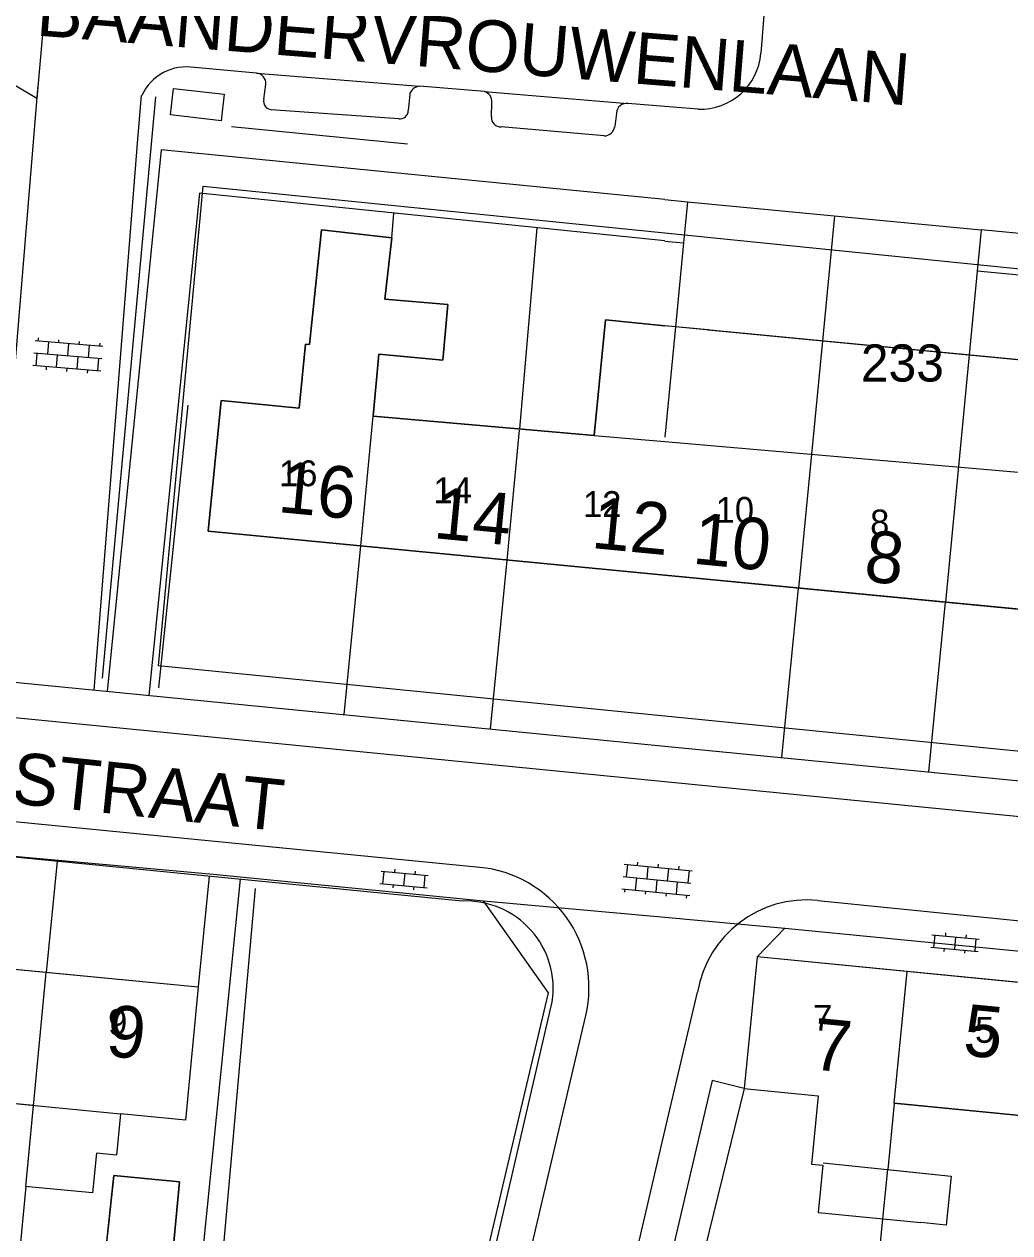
# Model space of a CAD drawing. Extents: x 148816 to 151297, y 399515 to 402500.
# Drawn here: x 149969 to 150016.7, y 401128.4 to 401186.9 of the extents above; entities that cross this region are included whole.
import ezdxf

# ---------------------------------------------------------------- set-up
doc = ezdxf.new("R2010")
doc.units = 0
for name, color, linetype in [('B01 Hoofdgebouw  [D] Norm', 7, 'Continuous'), ('B01 Hoofdgebouw  [T] Norm', 7, 'Continuous'), ('B01 hoofgebouw', 7, 'Continuous'), ('B02 Bijgebouw  [D] Norm', 7, 'Continuous'), ('B07 Tussenmuur  [D] Norm', 7, 'Continuous'), ('G01 perceelsgrens', 7, 'Continuous'), ('S02 Open verharding  Norm', 7, 'Continuous'), ('T04 Haag heg  [D] Gem', 7, 'Continuous'), ('V00 Kant verharding algemeen  [T] Norm', 7, 'Continuous'), ('V00 Kant verharding algemeen secundair  [T] Norm', 7, 'Continuous'), ('V06 Kant onverhard  [T] Gem', 7, 'Continuous'), ('Z01 perceelnummer', 7, 'Continuous'), ('Z02 huisnummer', 7, 'Continuous'), ('Z02 Huisnummer  [Tekst] Norm', 7, 'Continuous'), ('Z06 straatnaam', 7, 'Continuous')]:
    doc.layers.add(name, color=color, linetype=linetype)

msp = doc.modelspace()

# ---------------------------------------------------------------- linework, layer by layer
at = {"layer": 'B01 Hoofdgebouw  [D] Norm'}
for p, q in [((150000.514, 401172.231), (150000, 401166.885)), ((149944.911, 401136.9), (149973.65, 401134.124)), ((150032.553, 401132.529), (150011.099, 401134.636))]:
    msp.add_line(p, q, dxfattribs=at)
at = {"layer": 'B01 Hoofdgebouw  [T] Norm'}
for p, q in [((149982.79, 401171.37), (149983.37, 401176.92)), ((149983.37, 401176.92), (149986.78, 401176.54)), ((149986.78, 401176.54), (149986.44, 401173.57)), ((149986.44, 401173.57), (149989.49, 401173.31)), ((149989.49, 401173.31), (149989.25, 401170.62)), ((149996.58, 401166.97), (149997.12, 401172.56)), ((149997.12, 401172.56), (150000, 401172.28)), ((150036.201, 401168.801), (150000, 401172.282)), ((149982.29, 401168.29), (149982.6, 401171.39)), ((149982.6, 401171.39), (149982.79, 401171.37)), ((149986.15, 401170.9), (149985.88, 401167.9)), ((149989.25, 401170.62), (149986.15, 401170.9)), ((149977.89, 401162.33), (149978.52, 401168.66)), ((149978.52, 401168.66), (149982.29, 401168.29)), ((149985.88, 401167.9), (149996.58, 401166.97)), ((150000, 401160.2), (149977.89, 401162.33)), ((150035.05, 401156.83), (150000, 401160.2)), ((149941.61, 401143.71), (149977.41, 401140.27)), ((150004.47, 401141.73), (150003.84, 401135.35)), ((150033.18, 401138.91), (150004.47, 401141.73)), ((149977.41, 401140.27), (149976.8, 401133.82)), ((150003.84, 401135.35), (150007.42, 401135)), ((150007.42, 401135), (150007.1, 401131.69)), ((149973.65, 401134.12), (149973.46, 401132.13)), ((149976.8, 401133.82), (149973.65, 401134.12)), ((149972.48, 401132.23), (149972.29, 401130.31)), ((149973.46, 401132.13), (149972.48, 401132.23)), ((150007.1, 401131.69), (150007.64, 401131.64)), ((150007.64, 401131.64), (150007.41, 401129.35)), ((149972.57, 401124.13), (149973.33, 401131.14)), ((149973.33, 401131.14), (149976.51, 401130.84)), ((149972.29, 401130.31), (149969.2, 401130.6)), ((149976.51, 401130.84), (149975.84, 401123.82)), ((150007.41, 401129.35), (150012.39, 401128.86))]:
    msp.add_line(p, q, dxfattribs=at)
msp.add_lwpolyline([(149976.212, 401183.77), (149978.673, 401183.487), (149978.525, 401182.2), (149976.065, 401182.482), (149976.212, 401183.77)], dxfattribs=at)
at = {"layer": 'B01 hoofgebouw'}
for points in [[(150000, 401172.282), (149997.12, 401172.56), (149996.58, 401166.97), (149985.88, 401167.9), (149986.15, 401170.9), (149989.25, 401170.62), (149989.49, 401173.31), (149986.44, 401173.57), (149986.78, 401176.54), (149983.37, 401176.92), (149982.79, 401171.37), (149982.6, 401171.39), (149982.29, 401168.29), (149978.52, 401168.66), (149977.89, 401162.33), (150000, 401160.203)], [(150002.1, 401172.08), (150000, 401172.282)], [(150002.1, 401172.08), (150036.201, 401168.801), (150035.701, 401163.57)], [(149996.58, 401166.97), (150000, 401166.673)], [(150000, 401166.673), (150035.701, 401163.57), (150035.53, 401161.8)], [(150000, 401160.203), (150035.05, 401156.83), (150035.53, 401161.8)], [(149949.5, 401130.78), (149944.52, 401131.27), (149944.77, 401133.82), (149944.61, 401133.84), (149944.91, 401136.89), (149940.97, 401137.28), (149941.61, 401143.71), (149977.41, 401140.27), (149976.8, 401133.82), (149973.65, 401134.12), (149973.46, 401132.13), (149972.48, 401132.23), (149972.29, 401130.31), (149969.2, 401130.6)], [(150032.69, 401133.93), (150033.18, 401138.91), (150004.47, 401141.73), (150003.84, 401135.35), (150007.423, 401134.997), (150007.1, 401131.69), (150007.64, 401131.64), (150007.41, 401129.35), (150012.39, 401128.86)], [(149969.2, 401130.6), (149969.062, 401130.613), (149969.439, 401134.526), (149951.705, 401136.235), (149951.164, 401130.616), (149949.5, 401130.78)], [(150032.69, 401133.93), (150032.553, 401132.529), (150011.099, 401134.635), (150010.785, 401131.436), (150013.858, 401131.117), (150013.611, 401128.733), (150012.39, 401128.86)], [(149972.57, 401124.13), (149975.84, 401123.82), (149976.51, 401130.841), (149973.33, 401131.14), (149972.57, 401124.13)]]:
    msp.add_lwpolyline(points, dxfattribs=at)
at = {"layer": 'B02 Bijgebouw  [D] Norm'}
for p, q in [((150007.653, 401131.762), (150013.858, 401131.117)), ((150013.858, 401131.117), (150013.611, 401128.733)), ((150013.611, 401128.733), (150012.39, 401128.86))]:
    msp.add_line(p, q, dxfattribs=at)
at = {"layer": 'B07 Tussenmuur  [D] Norm'}
for p, q in [((150007.62, 401171.548), (150006.469, 401159.577)), ((150007.62, 401171.548), (150006.469, 401159.577)), ((150014.725, 401170.865), (150013.574, 401158.894)), ((150014.725, 401170.865), (150013.574, 401158.894)), ((149985.275, 401161.619), (149985.88, 401167.9)), ((149985.275, 401161.619), (149985.88, 401167.9)), ((149992.362, 401160.936), (149992.967, 401167.217)), ((149992.362, 401160.936), (149992.967, 401167.217)), ((149969.062, 401130.613), (149970.058, 401140.976)), ((149969.062, 401130.613), (149970.058, 401140.976)), ((150011.099, 401134.636), (150011.726, 401141.016)), ((150011.099, 401134.636), (150011.726, 401141.016)), ((150010.549, 401129.041), (150010.785, 401131.436)), ((150010.549, 401129.041), (150010.785, 401131.436))]:
    msp.add_line(p, q, dxfattribs=at)
at = {"layer": 'G01 perceelsgrens'}
for points in [[(149975.485, 401155.82), (149977.656, 401179.041), (150000, 401176.775)], [(150000, 401176.775), (150038.203, 401172.901), (150036.042, 401149.793), (150000, 401153.38)], [(150000, 401153.38), (149975.485, 401155.82)], [(149953.861, 401147.921), (149978.134, 401145.732), (149991.212, 401144.436)], [(149959.381, 401026.969), (149968.18, 401031.92), (149969.315, 401033.344), (149974.12, 401054.178), (149980.465, 401081.172), (149988.961, 401117.036), (149992.411, 401131.72), (149994.372, 401139.979), (149991.212, 401144.436)], [(149991.212, 401144.436), (150000, 401143.64)], [(150000, 401143.64), (150005.805, 401143.115)], [(150005.805, 401143.115), (150004.47, 401141.73), (150003.84, 401135.35), (150001.508, 401125.877), (150000, 401119.584)], [(150005.805, 401143.115), (150035.526, 401140.218)]]:
    msp.add_lwpolyline(points, dxfattribs=at)
at = {"layer": 'S02 Open verharding  Norm'}
for p, q in [((149972.798, 401171.275), (149969.51, 401171.551)), ((149969.659, 401171.538), (149969.672, 401171.687)), ((149970.158, 401171.496), (149970.107, 401170.898)), ((149970.656, 401171.455), (149970.668, 401171.604)), ((149971.104, 401170.815), (149971.154, 401171.413)), ((149971.652, 401171.371), (149971.665, 401171.521)), ((149972.101, 401170.732), (149972.151, 401171.33)), ((149972.649, 401171.288), (149972.661, 401171.437)), ((149972.748, 401170.677), (149969.46, 401170.953)), ((149969.559, 401170.342), (149969.609, 401170.94)), ((149970.556, 401170.259), (149970.606, 401170.857)), ((149971.552, 401170.175), (149971.602, 401170.773)), ((149972.549, 401170.092), (149972.599, 401170.69)), ((149972.698, 401170.079), (149969.41, 401170.355)), ((149970.057, 401170.3), (149970.045, 401170.151)), ((149971.054, 401170.217), (149971.041, 401170.068)), ((149972.05, 401170.134), (149972.038, 401169.984)), ((149998.032, 401146.218), (150001.316, 401145.897)), ((149998.181, 401146.203), (149998.123, 401145.606)), ((149998.679, 401146.155), (149998.694, 401146.304)), ((149999.177, 401146.106), (149999.118, 401145.509)), ((149999.674, 401146.057), (149999.689, 401146.207)), ((150000.669, 401145.96), (150000.684, 401146.109)), ((149986.258, 401145.875), (149988.548, 401145.665)), ((149986.352, 401145.263), (149986.407, 401145.861)), ((149986.919, 401145.965), (149986.905, 401145.815)), ((149987.403, 401145.77), (149987.348, 401145.172)), ((149987.914, 401145.874), (149987.901, 401145.724)), ((149988.344, 401145.081), (149988.399, 401145.679)), ((149997.974, 401145.621), (150001.258, 401145.3)), ((149998.621, 401145.558), (149998.562, 401144.96)), ((150000.172, 401146.009), (150000.113, 401145.412)), ((150001.167, 401145.911), (150001.109, 401145.314)), ((149986.203, 401145.277), (149988.493, 401145.067)), ((149986.85, 401145.218), (149986.837, 401145.069)), ((149987.846, 401145.127), (149987.832, 401144.977)), ((149997.915, 401145.024), (150001.2, 401144.702)), ((149998.065, 401145.009), (149998.05, 401144.86)), ((149999.06, 401144.912), (149999.045, 401144.762)), ((149999.616, 401145.46), (149999.557, 401144.863)), ((150000.553, 401144.766), (150000.611, 401145.363)), ((150000.055, 401144.814), (150000.04, 401144.665)), ((150001.05, 401144.717), (150001.036, 401144.568)), ((150012.926, 401142.799), (150015.217, 401142.589)), ((150013.021, 401142.187), (150013.076, 401142.785)), ((150013.587, 401142.889), (150013.573, 401142.739)), ((150014.071, 401142.694), (150014.017, 401142.096)), ((150014.583, 401142.798), (150014.569, 401142.648)), ((150015.012, 401142.005), (150015.067, 401142.603)), ((150012.871, 401142.201), (150015.162, 401141.991)), ((150013.519, 401142.142), (150013.505, 401141.992)), ((150014.515, 401142.051), (150014.501, 401141.901))]:
    msp.add_line(p, q, dxfattribs=at)
at = {"layer": 'T04 Haag heg  [D] Gem'}
for p, q in [((149975.346, 401183.367), (149972.764, 401155.224)), ((149987.547, 401181.064), (149979.022, 401181.912)), ((150001.096, 401178.282), (150015.307, 401176.915)), ((149986.78, 401176.54), (149986.883, 401177.728)), ((150008.202, 401177.598), (150007.62, 401171.548)), ((149992.973, 401167.284), (149993.819, 401177.017)), ((150000.905, 401176.294), (150000.514, 401172.231)), ((150015.116, 401174.928), (150014.725, 401170.865)), ((149976.91, 401168.441), (149975.485, 401154.749)), ((149984.474, 401153.452), (149985.275, 401161.619)), ((149991.56, 401152.758), (149992.362, 401160.936)), ((150005.664, 401151.374), (150006.469, 401159.577)), ((150012.767, 401150.677), (150013.574, 401158.894)), ((149970.586, 401146.355), (149970.058, 401140.976)), ((149977.937, 401145.633), (149977.41, 401140.27)), ((149978.118, 401121.914), (149980.179, 401145.033)), ((150011.099, 401134.635), (150010.785, 401131.436)), ((149969.062, 401130.613), (149968.316, 401122.89)), ((150010.047, 401123.919), (150010.55, 401129.042))]:
    msp.add_line(p, q, dxfattribs=at)
at = {"layer": 'V00 Kant verharding algemeen  [T] Norm'}
for p, q in [((149969.835, 401186.029), (149969.661, 401184.03)), ((149969.653, 401183.925), (149967.271, 401155.139)), ((149969.601, 401183.274), (149968.44, 401183.98)), ((149969.661, 401184.03), (149969.601, 401183.274)), ((149974.495, 401181.307), (149974.663, 401183.428)), ((149972.38, 401154.64), (149974.495, 401181.307)), ((150000, 401178.387), (150001.096, 401178.282)), ((150001.096, 401178.282), (150000.905, 401176.294)), ((150015.307, 401176.915), (150015.116, 401174.928)), ((150039.558, 401174.583), (150015.307, 401176.915)), ((150000, 401176.381), (150000.905, 401176.294)), ((150037.46, 401172.779), (150015.116, 401174.928)), ((150000, 401150.2), (149937.25, 401156.37)), ((149961.45, 401155.71), (150000, 401151.93)), ((150000, 401151.93), (150048.7, 401147.15)), ((149991.04, 401146.06), (149942.53, 401150.8)), ((150062.511, 401144.048), (150000, 401150.2)), ((149990.19, 401144.43), (149942.54, 401149.11)), ((149979.447, 401145.485), (149977.064, 401122)), ((150007.4, 401144.46), (150061.355, 401139.04)), ((150000, 401133.31), (150001.57, 401140.01)), ((149988.97, 401115.55), (149994.55, 401139.55)), ((149971.16, 401032.06), (149996.17, 401138.89)), ((150002.28, 401135.74), (150000, 401125.98)), ((150003.84, 401135.35), (150002.28, 401135.74)), ((149975.1, 401027.02), (150000, 401133.31))]:
    msp.add_line(p, q, dxfattribs=at)
for points in [[(150004.998, 401189.952), (150004.646, 401185.468)], [(149980.225, 401184.51), (149977.238, 401184.774)], [(149980.585, 401183.24), (149980.687, 401183.962)], [(149991.261, 401183.614), (149988.12, 401183.874)], [(149987.645, 401183.48), (149987.58, 401182.697)], [(149991.605, 401182.395), (149991.627, 401183.09)], [(150000, 401182.896), (149998.209, 401183.041)], [(149987.118, 401182.291), (149980.939, 401182.739)], [(149997.655, 401182.575), (149997.57, 401181.93)], [(150001.602, 401182.767), (150000, 401182.896)], [(149997.057, 401181.468), (149992.081, 401181.905)], [(150000, 401178.387), (149975.614, 401180.801), (149973.008, 401154.577)], [(150000, 401176.382), (149977.468, 401178.695), (149975.017, 401154.38)]]:
    msp.add_lwpolyline(points, dxfattribs=at)
for centre, radius, start, end in [((149974.908, 401185.458), 5.105, 136.61324, 173.57998), ((150001.717, 401185.703), 2.938, 267.75193, 355.4146), ((149976.824, 401182.468), 2.343, 79.82306, 155.86415), ((149980.176, 401184), 0.513, 355.78524, 84.48093), ((149988.162, 401183.34), 0.536, 94.50378, 164.84584), ((149991.127, 401183.13), 0.502, 355.38026, 74.48628), ((149998.146, 401182.554), 0.491, 82.63658, 177.50151), ((149992.051, 401182.352), 0.448, 174.55852, 273.78085), ((149997.053, 401181.988), 0.52, 270.45353, 353.5579), ((149990.466, 401140.229), 5.859, 346.78616, 84.37985), ((149990.346, 401140.182), 4.251, 351.45127, 92.10664), ((150006.879, 401139.099), 5.386, 84.44795, 170.26054)]:
    msp.add_arc(centre, radius, start, end, dxfattribs=at)
at = {"layer": 'V00 Kant verharding algemeen secundair  [T] Norm'}
for p, q in [((149980.225, 401184.51), (149988.12, 401183.874)), ((149991.261, 401183.614), (149998.209, 401183.041))]:
    msp.add_line(p, q, dxfattribs=at)
at = {"layer": 'V06 Kant onverhard  [T] Gem'}
for centre, start, end in [((149980.987, 401183.149), 167.27974, 263.33749), ((149987.166, 401182.702), 263.27974, 359.33749)]:
    msp.add_arc(centre, 0.414, start, end, dxfattribs=at)

# ---------------------------------------------------------------- texts
at = {"layer": 'Z01 perceelnummer'}
msp.add_text('233', height=1.8, dxfattribs=at).set_placement((150009.486, 401169.577))
at = {"layer": 'Z02 huisnummer'}
for s, rotation, p in [('16', 354.48902, (149981.22, 401163.264)), ('14', 354.48902, (149988.752, 401162.003)), ('12', 354.48902, (149996.395, 401161.525)), ('10', 354.48902, (150001.294, 401160.766)), ('8', 354.48902, (150009.59, 401159.912)), ('9', 354.48902, (149972.885, 401136.938)), ('5', 354.37494, (150014.377, 401136.967)), ('7', 354.43198, (150007.056, 401136.291))]:
    msp.add_text(s, height=2.5, rotation=rotation, dxfattribs=at).set_placement(p)
at = {"layer": 'Z02 Huisnummer  [Tekst] Norm'}
for s, p in [('16', (149981.32, 401164.51)), ('14', (149988.796, 401163.687)), ('12', (149996.034, 401163.021)), ('10', (150002.453, 401162.739)), ('8', (150009.933, 401162.129)), ('9', (149973.048, 401137.947)), ('7', (150007.17, 401138.15)), ('5', (150015.011, 401137.565))]:
    msp.add_text(s, height=1.25, dxfattribs=at).set_placement(p)
at = {"layer": 'Z06 straatnaam'}
for s, rotation, p in [('BAANDERVROUWENLAAN', 355.41237, (149969.53, 401186.333)), ('VAANDELSTRAAT', 354.03296, (149952.778, 401150.796))]:
    msp.add_text(s, height=2.5, rotation=rotation, dxfattribs=at).set_placement(p)

doc.saveas('drawing.dxf')
